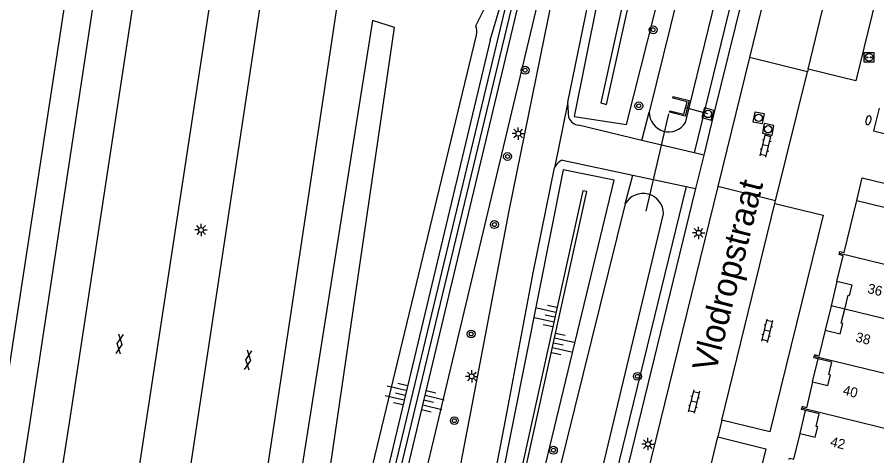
# Model space of a CAD drawing. Extents: x 125000 to 129004, y 397500 to 399008.
# Drawn here: x 126071.5 to 126158.9, y 398219.6 to 398264.2 of the extents above; entities that cross this region are included whole.
import ezdxf

# ---------------------------------------------------------------- set-up
doc = ezdxf.new("R2010")
doc.units = 0
for name, color, linetype in [('gg-afsc-geluidsscherm', 7, 'Continuous'), ('gg-anno-huisnummerreeks BGT', 7, 'Continuous'), ('gg-anno-openbare ruimte label', 7, 'Continuous'), ('gg-bbg-hoofdgebouw', 7, 'Continuous'), ('gg-bbg-onder overbouw', 7, 'Continuous'), ('gg-bbg-pand overbouw', 7, 'Continuous'), ('gg-bbg-tussenscheiding', 7, 'Continuous'), ('gg-bbg-tussenscheiding niveau 01', 7, 'Continuous'), ('gg-knt-BGT kruinlijn', 7, 'Continuous'), ('gg-knt-bovenkant onderkant talud', 7, 'Continuous'), ('gg-knt-verharding', 7, 'Continuous'), ('gg-knt-verharding nz', 7, 'Continuous'), ('gg-kntw-greppel-droge sloot', 7, 'Continuous'), ('gg-kwrk-duiker nz buis', 7, 'Continuous'), ('gg-kwrk-uitstroombak niveau min 01', 7, 'Continuous'), ('gt-grn-groengrens', 7, 'Continuous'), ('gt-grn-weggrens', 7, 'Continuous'), ('gt-symb-boom', 7, 'Continuous'), ('gt-symb-brandkraan', 7, 'Continuous'), ('gt-symb-gesloten verharding', 7, 'Continuous'), ('gt-symb-klinker verharding', 7, 'Continuous'), ('gt-symb-laadpunt elektrisch vervoer', 7, 'Continuous'), ('gt-symb-lichtmast', 7, 'Continuous'), ('gt-symb-rioolschacht', 7, 'Continuous'), ('gt-symb-talud symbool', 7, 'Continuous')]:
    doc.layers.add(name, color=color, linetype=linetype)

# ---------------------------------------------------------------- blocks, each defined once
blk = doc.blocks.new('gt0-LEV')
at = {"layer": 'gt-symb-laadpunt elektrisch vervoer'}
blk.add_lwpolyline([(-0.486, 0.501), (0.486, 0.501), (0.486, -0.499), (-0.486, -0.499)], close=True, dxfattribs=at)
for centre, radius in [((0, 0), 0.393), ((-0.186, 0), 0.0566), ((0.186, 0), 0.0566)]:
    blk.add_circle(centre, radius, dxfattribs=at)
blk = doc.blocks.new('gt0-RS')
at = {"layer": 'gt-symb-rioolschacht'}
blk.add_lwpolyline([(-0.5, -0.5), (0.5, -0.5), (0.5, 0.5), (-0.5, 0.5)], close=True, dxfattribs=at)
blk.add_circle((0, 0), 0.375, dxfattribs=at)
blk = doc.blocks.new('gt0-BOOM')
at = {"layer": 'gt-symb-boom'}
for radius in [0.4, 0.2]:
    blk.add_circle((0, 0), radius, dxfattribs=at)
blk = doc.blocks.new('gt0-KL1')
at = {"layer": 'gt-symb-klinker verharding'}
for p, q in [((-1.15, 0.3), (1.15, 0.3)), ((-1, -0.3), (-1, 0.3)), ((-0.5, 0.3), (-0.5, 0.45)), ((0, -0.3), (0, 0.3)), ((0.5, 0.3), (0.5, 0.45)), ((1, -0.3), (1, 0.3)), ((-1.15, -0.3), (1.15, -0.3)), ((-0.5, -0.45), (-0.5, -0.3)), ((0.5, -0.45), (0.5, -0.3))]:
    blk.add_line(p, q, dxfattribs=at)
blk = doc.blocks.new('gt0-BR')
at = {"layer": 'gt-symb-brandkraan'}
for centre, radius, start, end in [((-0.244, 0), 0.206, 107.56694, 252.43307), ((0.599, -2.664), 3, 106.89205, 107.56694), ((0, -0.691), 0.938, 73.10799, 106.89205), ((-0.599, -2.664), 3, 72.43309, 73.10799), ((0.244, 0), 0.206, 287.56695, 72.43309), ((0.599, 2.664), 3, 252.43307, 253.10797), ((0, 0.691), 0.938, 253.10797, 286.89206), ((-0.599, 2.664), 3, 286.89206, 287.56695)]:
    blk.add_arc(centre, radius, start, end, dxfattribs=at)
blk = doc.blocks.new('gt0-LMAST')
at = {"layer": 'gt-symb-lichtmast'}
for p, q in [((-0.182, 0.173), (-0.447, 0.438)), ((-0.005, 0.246), (-0.005, 0.621)), ((0.172, 0.173), (0.437, 0.438)), ((-0.255, -0.004), (-0.63, -0.004)), ((-0.182, -0.181), (-0.447, -0.446)), ((-0.005, -0.254), (-0.005, -0.629)), ((0.437, -0.446), (0.172, -0.181)), ((0.245, -0.004), (0.62, -0.004))]:
    blk.add_line(p, q, dxfattribs=at)
blk.add_circle((-0.005, -0.004), 0.25, dxfattribs=at)
blk = doc.blocks.new('gt0-TALUD_1')
at = {"layer": 'gt-symb-talud symbool'}
for p, q in [((-1, -1), (-1, 0)), ((-0.5, -2), (-0.5, 0)), ((0, -1), (0, 0)), ((0.5, -2), (0.5, 0)), ((1, -1), (1, 0))]:
    blk.add_line(p, q, dxfattribs=at)
blk = doc.blocks.new('gt0-GESVH1')
at = {"layer": 'gt-symb-gesloten verharding'}
for p, q in [((-0.992, -0.261), (0.008, 0.239)), ((0.008, -0.261), (-0.992, 0.239)), ((0.008, 0.239), (1.008, -0.261)), ((1.008, 0.239), (0.008, -0.261))]:
    blk.add_line(p, q, dxfattribs=at)

msp = doc.modelspace()

# ---------------------------------------------------------------- linework, layer by layer
at = {"layer": 'gg-afsc-geluidsscherm'}
for points in [[(126123.604, 398275.47), (126099.605, 398175.777), (126100.214, 398175.641), (126100.305, 398176.019)], [(126100.305, 398176.019), (126124.244, 398275.338), (126123.604, 398275.47)]]:
    msp.add_lwpolyline(points, dxfattribs=at)
at = {"layer": 'gg-bbg-hoofdgebouw'}
for points in [[(126155.134, 398240.195), (126155.172, 398240.358), (126155.599, 398240.252), (126156.907, 398245.531)], [(126156.907, 398245.531), (126160.933, 398244.573), (126161.162, 398245.415), (126161.475, 398245.337), (126161.436, 398245.182), (126163.083, 398244.782), (126163.175, 398245.16), (126163.535, 398245.081), (126163.261, 398243.964), (126164.98, 398243.543), (126165.551, 398245.874)], [(126154.883, 398237.313), (126155.525, 398239.935), (126155.098, 398240.04), (126155.134, 398240.195)], [(126153.67, 398232.359), (126153.028, 398229.737), (126152.613, 398229.852), (126152.572, 398229.703)], [(126152.972, 398229.454), (126152.532, 398229.561), (126152.572, 398229.703)], [(126152.405, 398227.119), (126151.764, 398224.481), (126151.339, 398224.595), (126151.302, 398224.456)], [(126151.694, 398224.19), (126151.259, 398224.297), (126151.302, 398224.456)], [(126150.02, 398219.209), (126150.055, 398219.351), (126150.482, 398219.246), (126151.124, 398221.864)]]:
    msp.add_lwpolyline(points, dxfattribs=at)
at = {"layer": 'gg-bbg-onder overbouw'}
for points in [[(126155.668, 398234.505), (126156.013, 398235.914), (126156.168, 398235.876), (126156.428, 398236.935), (126154.883, 398237.313)], [(126153.67, 398232.359), (126155.214, 398231.981), (126155.474, 398233.04), (126155.318, 398233.078), (126155.668, 398234.505)], [(126152.405, 398227.119), (126153.958, 398226.742), (126154.217, 398227.807), (126154.06, 398227.845), (126154.369, 398229.115), (126152.972, 398229.454)], [(126151.124, 398221.864), (126152.665, 398221.485), (126152.925, 398222.542), (126152.77, 398222.58), (126153.081, 398223.85), (126151.694, 398224.19)]]:
    msp.add_lwpolyline(points, dxfattribs=at)
at = {"layer": 'gg-bbg-pand overbouw'}
for p, q in [((126154.883, 398237.313), (126154.279, 398234.845)), ((126154.279, 398234.845), (126153.67, 398232.359)), ((126152.405, 398227.119), (126152.972, 398229.454)), ((126151.124, 398221.864), (126151.694, 398224.19))]:
    msp.add_line(p, q, dxfattribs=at)
at = {"layer": 'gg-bbg-tussenscheiding'}
for p, q in [((126155.134, 398240.195), (126167.172, 398237.251)), ((126165.888, 398232.007), (126155.668, 398234.505)), ((126164.604, 398226.761), (126152.572, 398229.703)), ((126151.302, 398224.456), (126163.32, 398221.516))]:
    msp.add_line(p, q, dxfattribs=at)
at = {"layer": 'gg-bbg-tussenscheiding niveau 01'}
msp.add_line((126155.668, 398234.505), (126154.279, 398234.845), dxfattribs=at)
at = {"layer": 'gg-knt-BGT kruinlijn'}
for q in [(126123.604, 398275.47), (126099.022, 398175.803)]:
    msp.add_line((126119.589, 398261.855), q, dxfattribs=at)
for points in [[(126143.592, 398310.148), (126142.925, 398310.262), (126130.839, 398255.47), (126131.428, 398255.298), (126143.592, 398310.148)], [(126106.689, 398184.586), (126104.116, 398186.06), (126103.754, 398186.51), (126103.808, 398187.432), (126124.776, 398275.147), (126125.148, 398276.96)], [(126129.446, 398246.467), (126129.006, 398246.537), (126114.253, 398179.738), (126114.689, 398179.677), (126129.446, 398246.467)]]:
    msp.add_lwpolyline(points, dxfattribs=at)
at = {"layer": 'gg-knt-bovenkant onderkant talud'}
for p, q in [((126106.553, 398190.725), (126127.378, 398277.888)), ((126097.216, 398175.393), (126118.193, 398262.335))]:
    msp.add_line(p, q, dxfattribs=at)
for points in [[(126148.146, 398311.304), (126139.961, 398312.884), (126128.154, 398254.095), (126133.463, 398253.271), (126148.146, 398311.304)], [(126118.129, 398263.297), (126119.613, 398266.304), (126122.327, 398276.707)], [(126132.208, 398247.606), (126127.024, 398248.673), (126113.01, 398178.325), (126115.34, 398177.839), (126132.208, 398247.606)]]:
    msp.add_lwpolyline(points, dxfattribs=at)
msp.add_arc((126116.417, 398262.7), 1.813, 348.38792, 19.22442, dxfattribs=at)
at = {"layer": 'gg-knt-verharding'}
for p, q in [((126156.048, 398310.316), (126142.327, 398254.237)), ((126157.951, 398308.772), (126145.978, 398260.065)), ((126145.978, 398260.065), (126142.754, 398246.952)), ((126151.866, 398258.608), (126145.978, 398260.065)), ((126148.621, 398245.499), (126151.866, 398258.608)), ((126151.938, 398258.899), (126151.866, 398258.608)), ((126127.598, 398253.942), (126127.51, 398255.542)), ((126142.327, 398254.237), (126141.328, 398250.148)), ((126135.024, 398251.655), (126128.589, 398253.193)), ((126140.354, 398250.381), (126135.024, 398251.655)), ((126126.966, 398249.659), (126134.105, 398248.132)), ((126141.328, 398250.148), (126140.354, 398250.381)), ((126141.328, 398250.148), (126140.501, 398246.763)), ((126134.105, 398248.132), (126139.523, 398246.972)), ((126142.754, 398246.952), (126130.778, 398198.232)), ((126139.523, 398246.972), (126140.501, 398246.763)), ((126148.621, 398245.499), (126142.754, 398246.952)), ((126140.501, 398246.763), (126123.776, 398178.319)), ((126148.558, 398245.247), (126148.621, 398245.499)), ((126143.172, 398223.214), (126142.765, 398221.515))]:
    msp.add_line(p, q, dxfattribs=at)
for points in [[(126109.047, 398179.435), (126109.419, 398181.322), (126117.757, 398224.734), (126121.518, 398244.51), (126125.887, 398265.989), (126129.539, 398284.262), (126133.493, 398304.669), (126135.252, 398314.511)], [(126127.51, 398255.542), (126131.335, 398274.2), (126135.164, 398293.955), (126138.442, 398311.608), (126138.466, 398311.708)], [(126157.314, 398280.95), (126162.186, 398279.737), (126156.791, 398257.697), (126151.938, 398258.899)], [(126061.641, 398137.943), (126065.674, 398158.411), (126068.586, 398173.584), (126071.357, 398189.424), (126074.074, 398205.747), (126076.802, 398222.944), (126085.016, 398277.081)], [(126092.17, 398274.339), (126091.777, 398271.746), (126092, 398271.703), (126083.995, 398219.195), (126081.407, 398202.81), (126078.756, 398186.797), (126075.855, 398170.564), (126072.893, 398155.054)], [(126097.139, 398270.429), (126096.921, 398270.456), (126089.07, 398218.391), (126086.474, 398201.748), (126083.869, 398185.758)], [(126104.564, 398269.154), (126099.313, 398234.146), (126096.617, 398216.479), (126093.969, 398199.471), (126091.748, 398185.81)], [(126159.183, 398254.913), (126158.609, 398252.613), (126166.687, 398250.64)], [(126112.604, 398178.751), (126121.328, 398224.103), (126123.986, 398238.189), (126126.153, 398248.865)], [(126156.907, 398245.531), (126157.437, 398247.836), (126165.551, 398245.874)], [(126148.558, 398245.247), (126153.478, 398244.052), (126148.042, 398222.037), (126143.172, 398223.214)], [(126142.765, 398221.515), (126147.626, 398220.305), (126141.656, 398195.849), (126136.79, 398197.119)]]:
    msp.add_lwpolyline(points, dxfattribs=at)
for centre, radius, start, end in [((126128.749, 398254.435), 1.252, 203.18024, 262.65562), ((126127.501, 398248.298), 1.462, 111.45669, 157.18852)]:
    msp.add_arc(centre, radius, start, end, dxfattribs=at)
at = {"layer": 'gg-knt-verharding nz'}
for p, q in [((126151.938, 398258.899), (126157.314, 398280.95)), ((126143.172, 398223.214), (126148.558, 398245.247)), ((126136.79, 398197.119), (126142.765, 398221.515))]:
    msp.add_line(p, q, dxfattribs=at)
at = {"layer": 'gg-kntw-greppel-droge sloot'}
for p, q in [((126149.08, 398308.456), (126135.774, 398254.533)), ((126152.692, 398307.593), (126139.449, 398253.453)), ((126133.341, 398245.201), (126119.217, 398188.38))]:
    msp.add_line(p, q, dxfattribs=at)
for points in [[(126050.878, 398121.788), (126054.598, 398139.119), (126058.001, 398155.947), (126061.244, 398172.761), (126064.259, 398189.413), (126067.172, 398206.35), (126069.837, 398223.146), (126081.694, 398300.684)], [(126053.997, 398121.463), (126057.689, 398138.59), (126064.252, 398172.048), (126067.131, 398188.415), (126070.096, 398205.905), (126072.709, 398222.572), (126081.193, 398278.582)], [(126093.89, 398175.797), (126096.141, 398175.32), (126100.758, 398200.884), (126109.867, 398263.125), (126107.623, 398263.844), (126097.786, 398201.664), (126093.89, 398175.797)], [(126123.172, 398185.665), (126125.029, 398193.278), (126137.23, 398244.18)]]:
    msp.add_lwpolyline(points, dxfattribs=at)
for centre, radius, start, end in [((126137.767, 398254.518), 1.993, 179.55576, 253.60144), ((126137.765, 398254.518), 1.993, 253.65309, 327.68818), ((126135.15, 398244.175), 2.08, 75.28116, 150.42779), ((126135.151, 398244.175), 2.079, 0.15112, 75.30561)]:
    msp.add_arc(centre, radius, start, end, dxfattribs=at)
at = {"layer": 'gg-kwrk-duiker nz buis'}
for p, q in [((126141.749, 398254.34), (126139.49, 398254.971)), ((126137.723, 398254.344), (126135.429, 398244.445))]:
    msp.add_line(p, q, dxfattribs=at)
at = {"layer": 'gg-kwrk-uitstroombak niveau min 01'}
msp.add_lwpolyline([(126137.849, 398254.513), (126137.879, 398254.668), (126139.315, 398254.328), (126139.647, 398255.587), (126138.178, 398255.947), (126138.222, 398256.109), (126139.833, 398255.7), (126139.448, 398254.117), (126137.849, 398254.513)], dxfattribs=at)
at = {"layer": 'gt-grn-groengrens'}
for p, q in [((126155.068, 398310.518), (126140.354, 398250.381)), ((126135.024, 398251.655), (126135.774, 398254.533)), ((126133.341, 398245.201), (126134.105, 398248.132)), ((126139.523, 398246.972), (126121.958, 398175.092))]:
    msp.add_line(p, q, dxfattribs=at)
at = {"layer": 'gt-grn-weggrens'}
msp.add_line((126127.51, 398255.542), (126126.153, 398248.865), dxfattribs=at)

# ---------------------------------------------------------------- block references
at = {"layer": 'gt-symb-boom'}
for p in [(126136.178, 398262.893), (126123.148, 398258.784), (126134.718, 398255.164), (126121.36, 398250.017), (126120.029, 398243.097), (126117.661, 398231.975), (126134.579, 398227.673), (126115.949, 398223.169), (126126.028, 398220.161)]:
    msp.add_blockref('gt0-BOOM', p, dxfattribs=at)
at = {"layer": 'gt-symb-brandkraan', "rotation": -104.53650920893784}
msp.add_blockref('gt0-BR', (126158.08, 398253.704), dxfattribs=at)
at = {"layer": 'gt-symb-gesloten verharding'}
for p, rotation in [((126081.873, 398230.956), 81.43241009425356), ((126094.952, 398229.321), 81.43241009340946)]:
    msp.add_blockref('gt0-GESVH1', p, dxfattribs=dict(at, rotation=rotation))
at = {"layer": 'gt-symb-klinker verharding'}
for p, rotation in [((126147.633, 398251.126), 76.1165819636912), ((126147.784, 398232.307), 76.28353067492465), ((126140.322, 398225.105), -103.82779503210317)]:
    msp.add_blockref('gt0-KL1', p, dxfattribs=dict(at, rotation=rotation))
at = {"layer": 'gt-symb-laadpunt elektrisch vervoer'}
msp.add_blockref('gt0-LEV', (126158.15, 398260.093), dxfattribs=at)
at = {"layer": 'gt-symb-lichtmast'}
for p in [(126122.46, 398252.345), (126090.178, 398242.551), (126140.809, 398242.252), (126117.72, 398227.673), (126135.655, 398220.786)]:
    msp.add_blockref('gt0-LMAST', p, dxfattribs=at)
at = {"layer": 'gt-symb-rioolschacht'}
for p, rotation in [((126141.749, 398254.34), 74.44827510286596), ((126146.91, 398253.944), -100.83791044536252), ((126147.878, 398252.78), -100.36632260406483)]:
    msp.add_blockref('gt0-RS', p, dxfattribs=dict(at, rotation=rotation))
at = {"layer": 'gt-symb-talud symbool'}
for p, xscale, yscale, rotation in [((126126.173, 398233.71), 1.0005923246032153, 1.0005923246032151, -102.46669849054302), ((126126.039, 398231.048), 1.0005923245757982, 1.0005923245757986, 77.53330151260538), ((126110.954, 398225.772), 0.9996159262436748, 0.999615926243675, -102.47907180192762), ((126112.847, 398225.235), 0.9995048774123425, 0.9995048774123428, 76.28353067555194)]:
    msp.add_blockref('gt0-TALUD_1', p, dxfattribs=dict(at, xscale=xscale, yscale=yscale, rotation=rotation))

# ---------------------------------------------------------------- texts
at = {"layer": 'gg-anno-huisnummerreeks BGT'}
for s, rotation, p in [('36', 346.2, (126157.918, 398236.159)), ('38', 346.2, (126156.709, 398231.22)), ('40', 346.4, (126155.408, 398225.826)), ('42', 346.2, (126154.13, 398220.59))]:
    msp.add_text(s, height=1, rotation=rotation, dxfattribs=at).set_placement(p)
at = {"layer": 'gg-anno-openbare ruimte label'}
msp.add_text('Vlodropstraat', height=2.5, rotation=75.9, dxfattribs=at).set_placement((126142.545, 398227.982))

doc.saveas('drawing.dxf')
